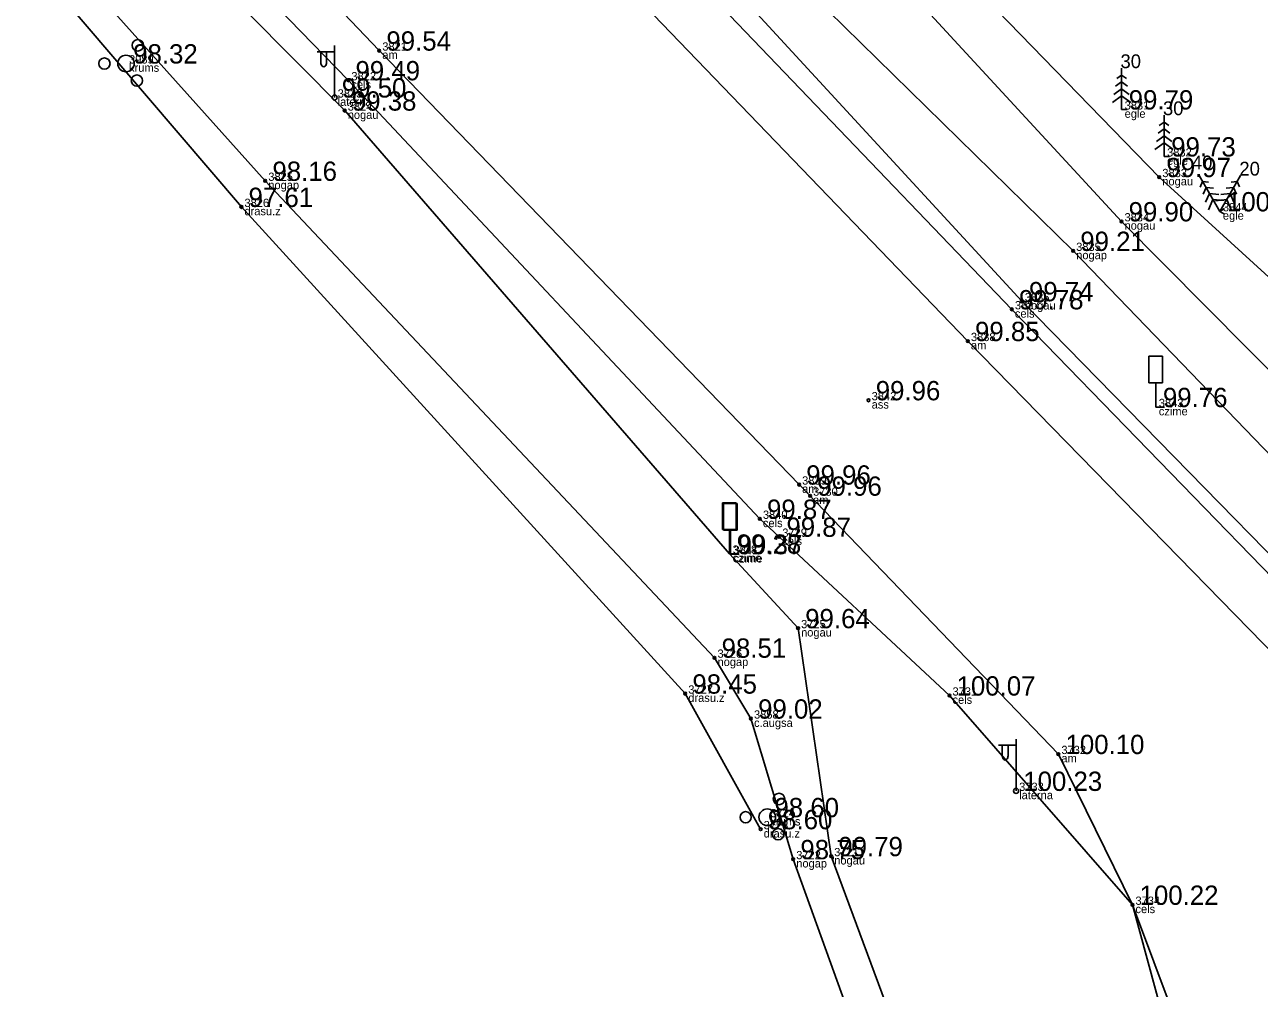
# Model space of a CAD drawing. Extents: x 614911 to 615803, y 262110 to 264311.
# Drawn here: x 615560.14 to 615604.92, y 264182.05 to 264217 of the extents above; entities that cross this region are included whole.
import ezdxf

# ---------------------------------------------------------------- set-up
doc = ezdxf.new("R2010")
doc.units = 0
for name, color, linetype in [('Level 1', 7, 'Continuous'), ('Level 16', 7, 'Continuous'), ('Level 31', 7, 'Continuous'), ('Level 37', 7, 'Continuous'), ('Level 44', 7, 'Continuous'), ('Level 53', 7, 'Continuous'), ('Level 54', 7, 'Continuous'), ('Level 57', 7, 'Continuous'), ('Level 58', 7, 'Continuous')]:
    doc.layers.add(name, color=color, linetype=linetype)

msp = doc.modelspace()

# ---------------------------------------------------------------- linework, layer by layer
at = {"layer": 'Level 1'}
for p, q in [((615599.926, 264215.176), (615599.75, 264215.048)), ((615599.926, 264215.426), (615599.926, 264213.926)), ((615599.926, 264215.176), (615600.1, 264215.048)), ((615599.926, 264214.676), (615599.648, 264214.472)), ((615599.926, 264214.926), (615599.71, 264214.768)), ((615599.926, 264214.926), (615600.142, 264214.768)), ((615599.926, 264214.676), (615600.204, 264214.472)), ((615599.926, 264214.426), (615599.594, 264214.182)), ((615599.926, 264214.426), (615600.26, 264214.182)), ((615599.926, 264213.926), (615600.126, 264213.926)), ((615601.467, 264213.471), (615601.291, 264213.343)), ((615601.467, 264213.721), (615601.467, 264212.221)), ((615601.467, 264213.471), (615601.641, 264213.343)), ((615601.467, 264212.971), (615601.189, 264212.767)), ((615601.467, 264213.221), (615601.251, 264213.063)), ((615601.467, 264213.221), (615601.683, 264213.063)), ((615601.467, 264212.971), (615601.745, 264212.767)), ((615601.467, 264212.721), (615601.135, 264212.477)), ((615601.467, 264212.721), (615601.801, 264212.477)), ((615601.467, 264212.221), (615601.667, 264212.221)), ((615602.74, 264211.529), (615603.49, 264210.23)), ((615604.24, 264211.529), (615603.49, 264210.23)), ((615602.865, 264211.313), (615602.777, 264211.114)), ((615602.865, 264211.313), (615603.08, 264211.289)), ((615602.99, 264211.096), (615602.882, 264210.851)), ((615602.99, 264211.096), (615603.256, 264211.067)), ((615603.99, 264211.096), (615603.724, 264211.067)), ((615604.115, 264211.313), (615603.899, 264211.29)), ((615603.99, 264211.096), (615604.098, 264210.851)), ((615604.115, 264211.313), (615604.202, 264211.115)), ((615603.115, 264210.88), (615602.976, 264210.564)), ((615603.24, 264210.663), (615603.074, 264210.286)), ((615603.115, 264210.88), (615603.458, 264210.842)), ((615603.24, 264210.663), (615603.651, 264210.619)), ((615603.74, 264210.663), (615603.33, 264210.618)), ((615603.865, 264210.88), (615603.522, 264210.842)), ((615603.74, 264210.663), (615603.907, 264210.285)), ((615603.865, 264210.88), (615604.004, 264210.564)), ((615603.49, 264210.23), (615603.663, 264210.33)), ((615603.49, 264210.23), (615603.663, 264210.13))]:
    msp.add_line(p, q, dxfattribs=at)
for centre, radius in [((615564.242, 264216.254), 0.207), ((615563.031, 264215.594), 0.204), ((615563.815, 264215.594), 0.301), ((615564.21, 264214.974), 0.205), ((615587.502, 264188.913), 0.207), ((615586.291, 264188.253), 0.204), ((615587.075, 264188.253), 0.301), ((615587.47, 264187.633), 0.205)]:
    msp.add_circle(centre, radius, dxfattribs=at)
at = {"layer": 'Level 16'}
for p, q in [((615601.412, 264204.977), (615600.912, 264204.977)), ((615600.912, 264204.008), (615600.912, 264204.977)), ((615601.412, 264204.008), (615601.412, 264204.977)), ((615601.412, 264204.008), (615600.912, 264204.008)), ((615601.166, 264204.008), (615601.166, 264203.13)), ((615601.166, 264203.13), (615601.481, 264203.13)), ((615585.952, 264199.659), (615585.452, 264199.659)), ((615585.452, 264198.69), (615585.452, 264199.659)), ((615585.988, 264199.639), (615585.488, 264199.639)), ((615585.488, 264198.67), (615585.488, 264199.639)), ((615585.952, 264198.69), (615585.952, 264199.659)), ((615585.988, 264198.67), (615585.988, 264199.639)), ((615585.952, 264198.69), (615585.452, 264198.69)), ((615585.988, 264198.67), (615585.488, 264198.67)), ((615585.706, 264198.69), (615585.706, 264197.812)), ((615585.742, 264198.67), (615585.742, 264197.792)), ((615585.706, 264197.812), (615586.021, 264197.812)), ((615585.742, 264197.792), (615586.057, 264197.792))]:
    msp.add_line(p, q, dxfattribs=at)
at = {"layer": 'Level 31'}
for points in [[(615744.764, 264081.359), (615732.887, 264089.943), (615715.889, 264102.764), (615694.682, 264119.208), (615676.974, 264133.244), (615650.72, 264155.552), (615629.606, 264174.135), (615612.305, 264190.628), (615596.307, 264206.969), (615581.341, 264223.238), (615571.304, 264233.709), (615558.243, 264246.987), (615542.242, 264265.322), (615529.994, 264284)], [(615664.052, 264155.366), (615649.085, 264167.868), (615634.68, 264180.06), (615617.294, 264196.873), (615601.293, 264211.473), (615591.216, 264221.841), (615586.523, 264227.242), (615577.49, 264237.102), (615574.859, 264241.431), (615573.871, 264244.238), (615567.337, 264253.806), (615559.696, 264264.829), (615554.808, 264269.231), (615558.127, 264264.081), (615565.889, 264252.476), (615572.548, 264243.09), (615575.785, 264236.804), (615585.051, 264225.993), (615599.922, 264209.867), (615615.215, 264194.443), (615632.683, 264177.591), (615652.699, 264158.282), (615678.791, 264135.883)], [(615573.297, 264235.218), (615582.765, 264223.901), (615598.169, 264208.795), (615613.95, 264192.439), (615631.402, 264176.068), (615651.799, 264157.165), (615678.305, 264134.819), (615695.98, 264121.225), (615717.243, 264104.936), (615734.373, 264091.846), (615746.465, 264082.76)], [(615586.835, 264187.816), (615584.099, 264192.736), (615568, 264210.39), (615561.107, 264218.459), (615550.946, 264229.693), (615551.547, 264230.882), (615553.756, 264232.003), (615571.747, 264213.885), (615585.706, 264197.812), (615588.191, 264195.108), (615589.392, 264186.838), (615592.266, 264179.078), (615598.78, 264165.455), (615601.089, 264155.836), (615603.013, 264133.671), (615602.976, 264130.78), (615600.849, 264126.828)], [(615600.849, 264126.828), (615601.549, 264130.958), (615601.685, 264134.866), (615599.671, 264152.885), (615597.708, 264164.507), (615594.779, 264169.798), (615590.966, 264178.56), (615588.015, 264186.729), (615586.483, 264191.829), (615585.159, 264194.038), (615568.866, 264211.337), (615556.688, 264224.915), (615551.999, 264230.205)]]:
    msp.add_lwpolyline(points, dxfattribs=at)
at = {"layer": 'Level 37'}
msp.add_line((615600.319, 264185.074), (615602.933, 264175.475), dxfattribs=at)
for points in [[(615526.871, 264279.709), (615557.508, 264246.916), (615570.946, 264232.844), (615580.588, 264222.695), (615595.945, 264206.676), (615612.011, 264190.126), (615629.214, 264173.64), (615650.344, 264154.99), (615676.59, 264132.802), (615694.345, 264118.703), (615715.543, 264102.359), (615732.654, 264089.574), (615744.576, 264080.858)], [(615743.178, 264079.076), (615731.345, 264087.792), (615714.316, 264100.575), (615693.008, 264116.957), (615675.219, 264131.222), (615649.561, 264152.667), (615627.765, 264171.974), (615611.182, 264188.292), (615594.351, 264205.525), (615579.137, 264221.33), (615569.398, 264231.353), (615556.134, 264245.272), (615540.03, 264262.148), (615525.148, 264277.969)], [(615557.255, 264165.996), (615560.766, 264162.719), (615577.593, 264147.263), (615588.494, 264136.267), (615599.506, 264126.302), (615604.516, 264126.922), (615608.515, 264131.923), (615605.689, 264157.864), (615604.187, 264174.742), (615600.319, 264185.074), (615597.633, 264190.544), (615588.228, 264200.318), (615573, 264216.061), (615549.842, 264240.316), (615534.253, 264256.654), (615518.861, 264272.941)], [(615517.733, 264271.939), (615532.797, 264255.433), (615548.294, 264239.24), (615571.879, 264214.984), (615586.806, 264199.076), (615593.682, 264192.665), (615600.319, 264185.074)]]:
    msp.add_lwpolyline(points, dxfattribs=at)
at = {"layer": 'Level 44'}
for p, q in [((615571.382, 264216.022), (615570.747, 264216.022)), ((615570.882, 264216.022), (615570.882, 264215.63)), ((615571.092, 264216.022), (615571.092, 264215.63)), ((615571.382, 264214.359), (615571.382, 264216.242)), ((615596.1, 264189.207), (615596.1, 264191.09)), ((615596.1, 264190.87), (615595.465, 264190.87)), ((615595.6, 264190.87), (615595.6, 264190.478)), ((615595.81, 264190.87), (615595.81, 264190.478))]:
    msp.add_line(p, q, dxfattribs=at)
for centre in [(615571.382, 264214.359), (615596.1, 264189.207)]:
    msp.add_circle(centre, 0.09, dxfattribs=at)
for centre in [(615570.987, 264215.63), (615595.705, 264190.478)]:
    msp.add_ellipse(centre, major_axis=(0, 0.151), ratio=0.695971, start_param=1.570796, end_param=4.712389, dxfattribs=at)
at = {"layer": 'Level 57'}
for centre in [(615573, 264216.061), (615571.879, 264214.984), (615571.747, 264213.885), (615601.293, 264211.473), (615568.866, 264211.337), (615568, 264210.39), (615599.922, 264209.867), (615598.169, 264208.795), (615596.307, 264206.969), (615595.945, 264206.676), (615594.351, 264205.525), (615590.75, 264203.377), (615588.228, 264200.318), (615588.627, 264199.915), (615586.806, 264199.076), (615587.51, 264198.425), (615588.191, 264195.108), (615585.159, 264194.038), (615584.099, 264192.736), (615593.682, 264192.665), (615586.483, 264191.829), (615597.633, 264190.544), (615586.835, 264187.816), (615589.392, 264186.838), (615588.015, 264186.729), (615600.319, 264185.074)]:
    msp.add_circle(centre, 0.05, dxfattribs=at)
at = {"layer": 'Level 58'}
for centre in [(615573, 264216.061), (615571.879, 264214.984), (615571.747, 264213.885), (615601.293, 264211.473), (615568.866, 264211.337), (615568, 264210.39), (615599.922, 264209.867), (615598.169, 264208.795), (615596.307, 264206.969), (615595.945, 264206.676), (615594.351, 264205.525), (615590.75, 264203.377), (615588.228, 264200.318), (615588.627, 264199.915), (615586.806, 264199.076), (615587.51, 264198.425), (615588.191, 264195.108), (615585.159, 264194.038), (615584.099, 264192.736), (615593.682, 264192.665), (615586.483, 264191.829), (615597.633, 264190.544), (615586.835, 264187.816), (615589.392, 264186.838), (615588.015, 264186.729), (615600.319, 264185.074)]:
    msp.add_circle(centre, 0.05, dxfattribs=at)

# ---------------------------------------------------------------- texts
at = {"layer": 'Level 1'}
for s, p in [(' 30', (615599.701, 264215.426)), (' 30', (615601.242, 264213.721)), (' 40', (615602.29, 264211.754)), (' 20', (615604.015, 264211.529))]:
    msp.add_text(s, height=0.5, dxfattribs=at).set_placement(p)
at = {"layer": 'Level 53'}
for s, p in [(' am', (615573, 264215.761)), (' krums', (615563.815, 264215.294)), (' cels', (615571.879, 264214.684)), (' laterna', (615571.382, 264214.059)), (' nogau', (615571.747, 264213.585)), (' egle', (615599.926, 264213.626)), (' egle', (615601.467, 264211.921)), (' nogap', (615568.866, 264211.037)), (' nogau', (615601.293, 264211.173)), (' drasu.z', (615568, 264210.09)), (' egle', (615603.49, 264209.93)), (' nogau', (615599.922, 264209.567)), (' nogap', (615598.169, 264208.495)), (' cels', (615595.945, 264206.376)), (' nogau', (615596.307, 264206.669)), (' am', (615594.351, 264205.225)), (' ass', (615590.75, 264203.077)), (' czime', (615601.166, 264202.83)), (' am', (615588.228, 264200.018)), (' am', (615588.627, 264199.615)), (' cels', (615586.806, 264198.776)), (' cels', (615587.51, 264198.125)), (' czime', (615585.706, 264197.512)), (' czime', (615585.742, 264197.492)), (' nogau', (615588.191, 264194.808)), (' nogap', (615585.159, 264193.738)), (' drasu.z', (615584.099, 264192.436)), (' cels', (615593.682, 264192.365)), (' c.augsa', (615586.483, 264191.529)), (' am', (615597.633, 264190.244)), (' laterna', (615596.1, 264188.907)), (' krums', (615587.075, 264187.953)), (' drasu.z', (615586.835, 264187.516)), (' nogap', (615588.015, 264186.429)), (' nogau', (615589.392, 264186.538)), (' cels', (615600.319, 264184.774))]:
    msp.add_text(s, height=0.3, dxfattribs=at).set_placement(p)
at = {"layer": 'Level 54'}
for s, p in [(' 3821', (615573, 264216.061)), (' 3989', (615563.815, 264215.594)), (' 3822', (615571.879, 264214.984)), (' 3823', (615571.382, 264214.359)), (' 3824', (615571.747, 264213.885)), (' 3831', (615599.926, 264213.926)), (' 3832', (615601.467, 264212.221)), (' 3825', (615568.866, 264211.337)), (' 3833', (615601.293, 264211.473)), (' 3826', (615568, 264210.39)), (' 3834', (615599.922, 264209.867)), (' 3844', (615603.49, 264210.23)), (' 3835', (615598.169, 264208.795)), (' 3836', (615596.307, 264206.969)), (' 3837', (615595.945, 264206.676)), (' 3838', (615594.351, 264205.525)), (' 3842', (615590.75, 264203.377)), (' 3843', (615601.166, 264203.13)), (' 3839', (615588.228, 264200.318)), (' 3730', (615588.627, 264199.915)), (' 3840', (615586.806, 264199.076)), (' 3729', (615587.51, 264198.425)), (' 3728', (615585.706, 264197.812)), (' 3841', (615585.742, 264197.792)), (' 3725', (615588.191, 264195.108)), (' 3726', (615585.159, 264194.038)), (' 3727', (615584.099, 264192.736)), (' 3731', (615593.682, 264192.665)), (' 3858', (615586.483, 264191.829)), (' 3732', (615597.633, 264190.544)), (' 3733', (615596.1, 264189.207)), (' 3724', (615587.075, 264188.253)), (' 3723', (615586.835, 264187.816)), (' 3722', (615588.015, 264186.729)), (' 3721', (615589.392, 264186.838)), (' 3734', (615600.319, 264185.074))]:
    msp.add_text(s, height=0.3, dxfattribs=at).set_placement(p)
at = {"layer": 'Level 58'}
for s, p in [(' 99.54', (615573, 264216.061)), (' 98.32', (615563.815, 264215.594)), (' 99.49', (615571.879, 264214.984)), (' 99.50', (615571.382, 264214.359)), (' 99.79', (615599.926, 264213.926)), (' 99.38', (615571.747, 264213.885)), (' 99.73', (615601.467, 264212.221)), (' 98.16', (615568.866, 264211.337)), (' 99.97', (615601.293, 264211.473)), (' 97.61', (615568, 264210.39)), (' 100.00', (615603.49, 264210.23)), (' 99.90', (615599.922, 264209.867)), (' 99.21', (615598.169, 264208.795)), (' 99.74', (615596.307, 264206.969)), (' 99.78', (615595.945, 264206.676)), (' 99.85', (615594.351, 264205.525)), (' 99.96', (615590.75, 264203.377)), (' 99.76', (615601.166, 264203.13)), (' 99.96', (615588.228, 264200.318)), (' 99.96', (615588.627, 264199.915)), (' 99.87', (615586.806, 264199.076)), (' 99.87', (615587.51, 264198.425)), (' 99.28', (615585.706, 264197.812)), (' 99.37', (615585.742, 264197.792)), (' 99.64', (615588.191, 264195.108)), (' 98.51', (615585.159, 264194.038)), (' 98.45', (615584.099, 264192.736)), (' 100.07', (615593.682, 264192.665)), (' 99.02', (615586.483, 264191.829)), (' 100.10', (615597.633, 264190.544)), (' 100.23', (615596.1, 264189.207)), (' 98.60', (615587.075, 264188.253)), (' 98.60', (615586.835, 264187.816)), (' 98.75', (615588.015, 264186.729)), (' 99.79', (615589.392, 264186.838)), (' 100.22', (615600.319, 264185.074))]:
    msp.add_text(s, height=0.7, dxfattribs=at).set_placement(p)

doc.saveas('drawing.dxf')
